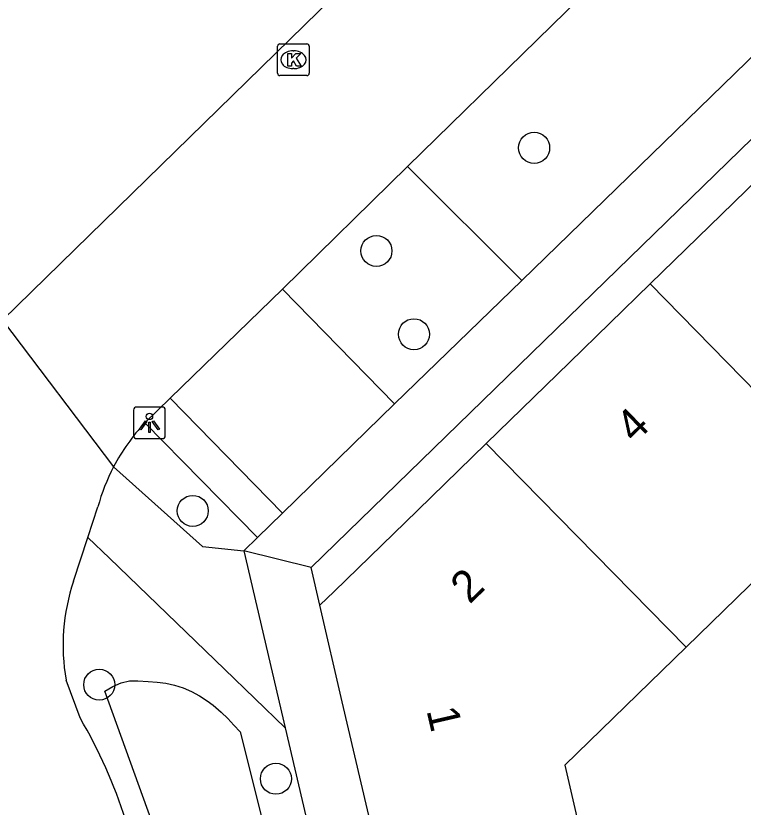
# Model space of a CAD drawing. Extents: x 156414 to 157775, y 382335 to 383765.
# Drawn here: x 156552.98 to 156575.91, y 383419.79 to 383444.74 of the extents above; entities that cross this region are included whole.
import ezdxf

# ---------------------------------------------------------------- set-up
doc = ezdxf.new("R2010")
doc.units = 0
for name, color, linetype in [('IMGEO_Berm_groen', 7, 'Continuous'), ('IMGEO_Boom', 7, 'Continuous'), ('IMGEO_Greppel_droge_sloot', 7, 'Continuous'), ('IMGEO_Kolk', 7, 'Continuous'), ('IMGEO_Lichtpunt', 7, 'Continuous'), ('IMGEO_Pand', 7, 'Continuous'), ('IMGEO_Pand_nummerreeks', 7, 'Continuous'), ('IMGEO_Parkeervlak_open', 7, 'Continuous'), ('IMGEO_Rijbaan_lokaal_gesloten', 7, 'Continuous'), ('IMGEO_Voetpad_open', 7, 'Continuous')]:
    doc.layers.add(name, color=color, linetype=linetype)

msp = doc.modelspace()

# ---------------------------------------------------------------- linework, layer by layer
at = {"layer": 'IMGEO_Berm_groen'}
msp.add_lwpolyline([(156557.049, 383431.907), (156560.601, 383428.286)], dxfattribs=at)
at = {"layer": 'IMGEO_Boom'}
for centre in [(156569.325, 383440.577), (156564.352, 383437.325), (156565.536, 383434.698), (156558.562, 383429.129), (156555.613, 383423.649), (156561.185, 383420.683)]:
    msp.add_circle(centre, 0.489, dxfattribs=at)
at = {"layer": 'IMGEO_Greppel_droge_sloot'}
for points in [[(156558.617, 383415.611), (156555.792, 383423.444), (156556.047, 383423.591), (156556.307, 383423.708), (156556.563, 383423.767), (156556.827, 383423.767), (156557.151, 383423.751), (156557.435, 383423.729), (156557.716, 383423.693), (156557.989, 383423.635), (156558.263, 383423.547), (156558.525, 383423.434), (156558.778, 383423.297), (156559.019, 383423.14), (156559.203, 383423.002), (156559.461, 383422.779), (156559.664, 383422.58), (156559.861, 383422.375), (156560.054, 383422.166)], [(156560.054, 383422.166), (156561.598, 383415.992)]]:
    msp.add_lwpolyline(points, dxfattribs=at)
at = {"layer": 'IMGEO_Kolk'}
for p, q in [((156561.31, 383443.854), (156562.162, 383443.854)), ((156561.235, 383442.928), (156561.235, 383443.78)), ((156561.723, 383443.634), (156561.748, 383443.634)), ((156562.236, 383443.78), (156562.236, 383442.928)), ((156561.746, 383443.074), (156561.721, 383443.074)), ((156562.162, 383442.854), (156561.31, 383442.854))]:
    msp.add_line(p, q, dxfattribs=at)
for points in [[(156561.31, 383443.854), (156562.162, 383443.854)], [(156561.235, 383442.928), (156561.235, 383443.78)], [(156562.236, 383443.78), (156562.236, 383442.928)], [(156561.556, 383443.554), (156561.679, 383443.554), (156561.679, 383443.403), (156561.809, 383443.554), (156561.973, 383443.554), (156561.827, 383443.403), (156561.98, 383443.154), (156561.828, 383443.154), (156561.743, 383443.318), (156561.679, 383443.251), (156561.679, 383443.154), (156561.556, 383443.154), (156561.556, 383443.554)], [(156562.162, 383442.854), (156561.31, 383442.854)]]:
    msp.add_lwpolyline(points, dxfattribs=at)
for centre, start, end in [((156561.312, 383443.778), 91.552, 178.448), ((156561.312, 383443.778), 91.552, 178.448), ((156562.16, 383443.778), 1.552, 88.448), ((156562.16, 383443.778), 1.552, 88.448), ((156561.312, 383442.93), 181.552, 268.448), ((156561.312, 383442.93), 181.552, 268.448), ((156562.16, 383442.93), 271.552, 358.448), ((156562.16, 383442.93), 271.552, 358.448)]:
    msp.add_arc(centre, 0.0765, start, end, dxfattribs=at)
for centre, major_axis, ratio, start_param, end_param in [((156561.722, 383443.354), (-0.387, 0.002), 0.722429, 4.712389, 7.853982), ((156561.747, 383443.354), (-0.39, 0.002), 0.717154, 1.570796, 4.712389)]:
    msp.add_ellipse(centre, major_axis=major_axis, ratio=ratio, start_param=start_param, end_param=end_param, dxfattribs=at)
at = {"layer": 'IMGEO_Lichtpunt'}
for p, q in [((156557.6, 383432.403), (156556.792, 383432.403)), ((156557.6, 383432.403), (156556.792, 383432.403)), ((156556.698, 383432.308), (156556.698, 383431.501)), ((156556.698, 383432.308), (156556.698, 383431.501)), ((156557.694, 383431.501), (156557.694, 383432.308)), ((156557.694, 383431.501), (156557.694, 383432.308)), ((156556.792, 383431.407), (156557.6, 383431.407)), ((156556.792, 383431.407), (156557.6, 383431.407))]:
    msp.add_line(p, q, dxfattribs=at)
for points in [[(156557.072, 383431.972), (156557.111, 383431.944), (156556.923, 383431.682), (156556.885, 383431.709), (156557.072, 383431.972)], [(156557.174, 383431.924), (156557.221, 383431.924), (156557.221, 383431.602), (156557.174, 383431.602), (156557.174, 383431.924)], [(156557.284, 383431.944), (156557.322, 383431.971), (156557.509, 383431.709), (156557.47, 383431.681), (156557.284, 383431.944)]]:
    msp.add_lwpolyline(points, dxfattribs=at)
msp.add_circle((156557.197, 383432.106), 0.0994, dxfattribs=at)
for centre, start, end in [((156556.792, 383432.308), 90, 180), ((156556.792, 383432.308), 90, 180), ((156557.6, 383432.308), 0, 90), ((156557.6, 383432.308), 0, 90), ((156556.792, 383431.501), 180, 270), ((156556.792, 383431.501), 180, 270), ((156557.6, 383431.501), 270, 0), ((156557.6, 383431.501), 270, 360)]:
    msp.add_arc(centre, 0.0946, start, end, dxfattribs=at)
at = {"layer": 'IMGEO_Pand'}
for points in [[(156578.138, 383441.308), (156575.606, 383438.843), (156572.981, 383436.287)], [(156572.981, 383436.287), (156570.439, 383433.812), (156567.814, 383431.256)], [(156579.273, 383429.853), (156572.981, 383436.287)], [(156567.814, 383431.256), (156565.643, 383429.142), (156563.021, 383426.59), (156562.572, 383426.153)], [(156567.814, 383431.256), (156574.118, 383424.831)], [(156579.273, 383429.853), (156574.118, 383424.831)], [(156564.447, 383418.072), (156564.266, 383418.849), (156563.276, 383423.104), (156562.572, 383426.153)], [(156574.118, 383424.831), (156570.295, 383421.106), (156570.889, 383418.513), (156567.476, 383417.725), (156566.726, 383417.552), (156566.493, 383418.548), (156564.447, 383418.072)]]:
    msp.add_lwpolyline(points, dxfattribs=at)
at = {"layer": 'IMGEO_Parkeervlak_open'}
for points in [[(156568.938, 383436.39), (156565.337, 383439.991)], [(156561.389, 383436.124), (156564.927, 383432.5)], [(156561.388, 383429.052), (156557.849, 383432.685)]]:
    msp.add_lwpolyline(points, dxfattribs=at)
at = {"layer": 'IMGEO_Rijbaan_lokaal_gesloten'}
for points in [[(156624.994, 383505.919), (156618.942, 383499.999), (156555.302, 383437.826), (156552.562, 383435.148)], [(156565.337, 383439.991), (156573.51, 383447.987)], [(156561.389, 383436.124), (156565.337, 383439.991)], [(156557.849, 383432.685), (156561.389, 383436.124)], [(156552.562, 383435.148), (156556.066, 383430.519)], [(156557.049, 383431.907), (156557.849, 383432.685)], [(156555.256, 383428.295), (156555.57, 383429.254)], [(156554.803, 383426.911), (156555.256, 383428.295)], [(156555.009, 383422.6), (156554.568, 383423.794)]]:
    msp.add_lwpolyline(points, dxfattribs=at)
for centre, radius, start, end in [((156561.783, 383427.512), 6.46, 137.1287, 152.258), ((156561.674, 383427.59), 6.327, 152.4258, 164.7544), ((156560.833, 383424.889), 6.36, 161.4619, 189.915), ((156541.579, 383414.668), 15.597, 17.5795, 30.5665)]:
    msp.add_arc(centre, radius, start, end, dxfattribs=at)
at = {"layer": 'IMGEO_Voetpad_open'}
for points in [[(156562.297, 383427.345), (156622.542, 383485.969)], [(156577.144, 383444.373), (156568.938, 383436.39)], [(156568.938, 383436.39), (156564.927, 383432.5)], [(156564.927, 383432.5), (156561.388, 383429.052)], [(156556.066, 383430.519), (156558.867, 383428.007), (156560.176, 383427.867)], [(156561.388, 383429.052), (156560.601, 383428.286)], [(156555.256, 383428.295), (156555.934, 383427.643), (156559.561, 383424.138), (156561.477, 383422.291)], [(156560.601, 383428.286), (156560.176, 383427.867)], [(156562.297, 383427.345), (156560.176, 383427.867)], [(156560.176, 383427.867), (156561.477, 383422.291)], [(156562.572, 383426.153), (156562.297, 383427.345)], [(156561.477, 383422.291), (156563.502, 383413.617), (156558.456, 383412.499)]]:
    msp.add_lwpolyline(points, dxfattribs=at)

# ---------------------------------------------------------------- texts
at = {"layer": 'IMGEO_Pand_nummerreeks'}
for s, rotation, p in [('4', 44.2332, (156572.494, 383431.234)), ('2', 44.2332, (156567.288, 383426.166)), ('1', 283.0629, (156565.927, 383422.839))]:
    msp.add_text(s, height=1, rotation=rotation, dxfattribs=at).set_placement(p)

doc.saveas('drawing.dxf')
